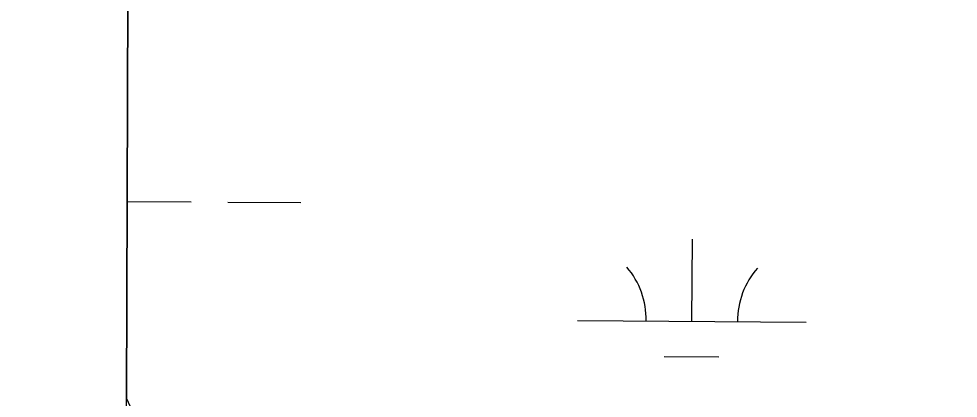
# Model space of a CAD drawing. Extents: x 3172231 to 3210228, y 940198 to 965780.
# Drawn here: x 3176486.7 to 3176897.6, y 961945.9 to 962112 of the extents above; entities that cross this region are included whole.
import ezdxf

# ---------------------------------------------------------------- set-up
doc = ezdxf.new("R2010")
doc.units = 0
for name, color, linetype in [('V-GRID-FRAM', 7, 'Continuous'), ('V-SITE-VEGE', 7, 'Continuous'), ('V-WETL-SWMP', 7, 'Continuous')]:
    doc.layers.add(name, color=color, linetype=linetype)

msp = doc.modelspace()

# ---------------------------------------------------------------- linework, layer by layer
at = {"layer": 'V-GRID-FRAM'}
msp.add_lwpolyline([(3176539.592, 963919.479), (3207827.662, 963842.116), (3207790.623, 945652.442), (3176486.679, 945729.845), (3176539.592, 963919.479)], dxfattribs=at)
at = {"layer": 'V-SITE-VEGE'}
msp.add_line((3176534.863, 962293.906), (3176533.851, 961945.925), dxfattribs=at)
at = {"layer": 'V-WETL-SWMP'}
for p, q in [((3176533.851, 961945.928), (3176534.843, 962286.997)), ((3176534.101, 962032.024), (3176562.103, 962031.833)), ((3176578.102, 962031.724), (3176610.101, 962031.506)), ((3176781.068, 961979.599), (3176781.313, 962015.599)), ((3176731.069, 961979.94), (3176831.067, 961979.259)), ((3176768.963, 961964.25), (3176792.963, 961964.087)), ((3176536.292, 961940.481), (3176533.851, 961945.928))]:
    msp.add_line(p, q, dxfattribs=at)
for centre, start, end in [((3176725.83, 961980.45), 358.83817, 40.38182), ((3176836.313, 961979.698), 138.83816, 180.38182)]:
    msp.add_arc(centre, 35.246, start, end, dxfattribs=at)

doc.saveas('drawing.dxf')
